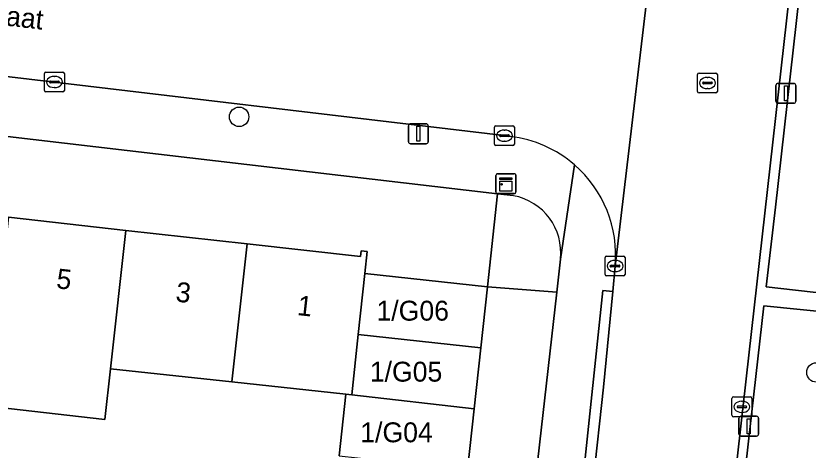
# Model space of a CAD drawing. Extents: x 162026 to 163502, y 387295 to 388169.
# Drawn here: x 162689.39 to 162729.21, y 387401.28 to 387423.12 of the extents above; entities that cross this region are included whole.
import ezdxf

# ---------------------------------------------------------------- set-up
doc = ezdxf.new("R2010")
doc.units = 0
for name, color, linetype in [('IMGEO_Boom', 7, 'Continuous'), ('IMGEO_Erf', 7, 'Continuous'), ('IMGEO_Groenvoorziening', 7, 'Continuous'), ('IMGEO_Kast', 7, 'Continuous'), ('IMGEO_Kolk', 7, 'Continuous'), ('IMGEO_Lichtmast', 7, 'Continuous'), ('IMGEO_Openbare_ruimte_label', 7, 'Continuous'), ('IMGEO_Pand', 7, 'Continuous'), ('IMGEO_Pand_nummerreeks', 7, 'Continuous'), ('IMGEO_Rijbaan_lokaal_open', 7, 'Continuous'), ('IMGEO_Rioolput', 7, 'Continuous'), ('IMGEO_Voetpad_open', 7, 'Continuous')]:
    doc.layers.add(name, color=color, linetype=linetype)

msp = doc.modelspace()

# ---------------------------------------------------------------- linework, layer by layer
at = {"layer": 'IMGEO_Boom'}
for centre in [(162700.614, 387418.043), (162729.626, 387405.191)]:
    msp.add_circle(centre, 0.489, dxfattribs=at)
at = {"layer": 'IMGEO_Erf'}
msp.add_lwpolyline([(162713.606, 387414.172), (162683.949, 387417.639), (162651.304, 387421.169), (162647.465, 387419.612), (162647.26, 387419.529), (162647.089, 387418.018), (162647.595, 387417.961), (162647.555, 387417.606), (162653.03, 387416.997), (162659.008, 387416.331), (162665.083, 387415.655), (162671.1, 387414.985), (162677.007, 387414.328), (162683.111, 387413.649), (162689.025, 387412.99), (162694.925, 387412.334), (162701.021, 387411.655), (162706.719, 387411.021), (162706.75, 387411.301), (162707.056, 387411.267), (162706.935, 387410.162), (162713.098, 387409.493)], close=True, dxfattribs=at)
msp.add_lwpolyline([(162705.639, 387400.997), (162705.974, 387404.089), (162700.248, 387404.713), (162694.151, 387405.378), (162693.872, 387402.82), (162687.83, 387403.505), (162688.117, 387406.035)], dxfattribs=at)
at = {"layer": 'IMGEO_Groenvoorziening'}
for points in [[(162729.507, 387430.806), (162727.576, 387413.505), (162727.104, 387409.502), (162732.563, 387408.874), (162732.85, 387411.503), (162734.461, 387425.97)], [(162714.399, 387414.079), (162713.606, 387414.172), (162713.098, 387409.493), (162716.576, 387409.222), (162716.764, 387410.883)], [(162732.466, 387407.983), (162726.99, 387408.542), (162725.573, 387396.105), (162725.233, 387392.054)]]:
    msp.add_lwpolyline(points, dxfattribs=at)
msp.add_arc((162713.868, 387411.213), 2.914, 353.4938, 79.5082, dxfattribs=at)
at = {"layer": 'IMGEO_Kast'}
for p, q in [((162713.598, 387415.185), (162714.439, 387415.185)), ((162714.439, 387415.185), (162713.598, 387415.185)), ((162713.523, 387414.26), (162713.523, 387415.101)), ((162713.523, 387415.101), (162713.523, 387414.26)), ((162714.523, 387415.11), (162714.523, 387414.269)), ((162714.523, 387414.269), (162714.523, 387415.11)), ((162714.448, 387414.185), (162713.607, 387414.185)), ((162713.607, 387414.185), (162714.448, 387414.185))]:
    msp.add_line(p, q, dxfattribs=at)
for points in [[(162713.718, 387414.975), (162714.318, 387414.975), (162714.318, 387414.89), (162713.718, 387414.89), (162713.718, 387414.975)], [(162713.718, 387414.8), (162714.318, 387414.8), (162714.318, 387414.311), (162713.718, 387414.311), (162713.718, 387414.8)]]:
    msp.add_lwpolyline(points, dxfattribs=at)
msp.add_circle((162713.802, 387414.649), 0.0377, dxfattribs=at)
for centre, start, end in [((162713.601, 387415.107), 92.4484, 184.2845), ((162713.601, 387415.107), 92.4484, 184.2845), ((162714.445, 387415.107), 2.4484, 94.2845), ((162714.445, 387415.107), 2.4484, 94.2845), ((162713.601, 387414.263), 182.4484, 274.2845), ((162713.601, 387414.263), 182.4484, 274.2845), ((162714.445, 387414.263), 272.4484, 4.2845), ((162714.445, 387414.263), 272.4484, 4.2845)]:
    msp.add_arc(centre, 0.0779, start, end, dxfattribs=at)
at = {"layer": 'IMGEO_Kolk'}
for p, q in [((162690.829, 387419.37), (162690.829, 387420.222)), ((162690.904, 387420.296), (162691.756, 387420.296)), ((162691.317, 387420.076), (162691.342, 387420.076)), ((162691.83, 387420.222), (162691.83, 387419.37)), ((162691.088, 387419.79), (162691.088, 387419.802)), ((162691.526, 387419.753), (162691.128, 387419.753)), ((162691.131, 387419.839), (162691.529, 387419.839)), ((162691.572, 387419.802), (162691.572, 387419.79)), ((162691.756, 387419.296), (162690.904, 387419.296)), ((162691.34, 387419.516), (162691.315, 387419.516)), ((162713.522, 387417.597), (162714.374, 387417.597)), ((162713.447, 387416.671), (162713.447, 387417.523)), ((162713.935, 387417.377), (162713.96, 387417.377)), ((162714.448, 387417.523), (162714.448, 387416.671)), ((162713.706, 387417.091), (162713.706, 387417.103)), ((162714.144, 387417.054), (162713.746, 387417.054)), ((162713.749, 387417.14), (162714.147, 387417.14)), ((162713.958, 387416.817), (162713.933, 387416.817)), ((162714.19, 387417.103), (162714.19, 387417.091)), ((162714.374, 387416.597), (162713.522, 387416.597)), ((162719.007, 387410.115), (162719.007, 387410.967)), ((162719.082, 387411.041), (162719.934, 387411.041)), ((162719.495, 387410.821), (162719.52, 387410.821)), ((162720.008, 387410.967), (162720.008, 387410.115)), ((162719.266, 387410.535), (162719.266, 387410.547)), ((162719.704, 387410.498), (162719.306, 387410.498)), ((162719.309, 387410.584), (162719.707, 387410.584)), ((162719.75, 387410.547), (162719.75, 387410.535)), ((162719.934, 387410.041), (162719.082, 387410.041)), ((162719.518, 387410.261), (162719.493, 387410.261)), ((162725.381, 387403.034), (162725.381, 387403.886)), ((162725.456, 387403.96), (162726.308, 387403.96)), ((162725.869, 387403.74), (162725.894, 387403.74)), ((162726.382, 387403.886), (162726.382, 387403.034)), ((162725.64, 387403.454), (162725.64, 387403.466)), ((162726.078, 387403.417), (162725.68, 387403.417)), ((162725.683, 387403.503), (162726.081, 387403.503)), ((162726.124, 387403.466), (162726.124, 387403.454)), ((162726.308, 387402.96), (162725.456, 387402.96)), ((162725.892, 387403.18), (162725.867, 387403.18))]:
    msp.add_line(p, q, dxfattribs=at)
for points in [[(162690.829, 387419.37), (162690.829, 387420.222)], [(162690.904, 387420.296), (162691.756, 387420.296)], [(162691.83, 387420.222), (162691.83, 387419.37)], [(162691.756, 387419.296), (162690.904, 387419.296)], [(162713.522, 387417.597), (162714.374, 387417.597)], [(162713.447, 387416.671), (162713.447, 387417.523)], [(162714.448, 387417.523), (162714.448, 387416.671)], [(162714.374, 387416.597), (162713.522, 387416.597)], [(162719.007, 387410.115), (162719.007, 387410.967)], [(162719.082, 387411.041), (162719.934, 387411.041)], [(162720.008, 387410.967), (162720.008, 387410.115)], [(162719.934, 387410.041), (162719.082, 387410.041)], [(162725.381, 387403.034), (162725.381, 387403.886)], [(162725.456, 387403.96), (162726.308, 387403.96)], [(162726.382, 387403.886), (162726.382, 387403.034)], [(162726.308, 387402.96), (162725.456, 387402.96)]]:
    msp.add_lwpolyline(points, dxfattribs=at)
for centre, radius, start, end in [((162690.906, 387420.22), 0.0765, 91.552, 178.448), ((162690.906, 387420.22), 0.0765, 91.552, 178.448), ((162691.754, 387420.22), 0.0765, 1.552, 88.448), ((162691.754, 387420.22), 0.0765, 1.552, 88.448), ((162691.128, 387419.799), 0.0403, 85.8775, 175.7526), ((162691.125, 387419.789), 0.0366, 178.938, 274.7102), ((162691.529, 387419.796), 0.043, 264.8664, 352.4533), ((162691.533, 387419.801), 0.0386, 1.7309, 96.639), ((162690.906, 387419.372), 0.0765, 181.552, 268.448), ((162690.906, 387419.372), 0.0765, 181.552, 268.448), ((162691.754, 387419.372), 0.0765, 271.552, 358.448), ((162691.754, 387419.372), 0.0765, 271.552, 358.448), ((162713.524, 387417.521), 0.0765, 91.552, 178.448), ((162713.524, 387417.521), 0.0765, 91.552, 178.448), ((162714.372, 387417.521), 0.0765, 1.552, 88.448), ((162714.372, 387417.521), 0.0765, 1.552, 88.448), ((162713.746, 387417.1), 0.0403, 85.8775, 175.7526), ((162713.743, 387417.09), 0.0366, 178.938, 274.7102), ((162714.147, 387417.097), 0.043, 264.8664, 352.4533), ((162714.151, 387417.102), 0.0386, 1.7309, 96.639), ((162713.524, 387416.673), 0.0765, 181.552, 268.448), ((162713.524, 387416.673), 0.0765, 181.552, 268.448), ((162714.372, 387416.673), 0.0765, 271.552, 358.448), ((162714.372, 387416.673), 0.0765, 271.552, 358.448), ((162719.084, 387410.965), 0.0765, 91.552, 178.448), ((162719.084, 387410.965), 0.0765, 91.552, 178.448), ((162719.932, 387410.965), 0.0765, 1.552, 88.448), ((162719.932, 387410.965), 0.0765, 1.552, 88.448), ((162719.306, 387410.544), 0.0403, 85.8775, 175.7526), ((162719.303, 387410.534), 0.0366, 178.938, 274.7102), ((162719.707, 387410.541), 0.043, 264.8664, 352.4533), ((162719.711, 387410.546), 0.0386, 1.7309, 96.639), ((162719.084, 387410.117), 0.0765, 181.552, 268.448), ((162719.084, 387410.117), 0.0765, 181.552, 268.448), ((162719.932, 387410.117), 0.0765, 271.552, 358.448), ((162719.932, 387410.117), 0.0765, 271.552, 358.448), ((162725.458, 387403.884), 0.0765, 91.552, 178.448), ((162725.458, 387403.884), 0.0765, 91.552, 178.448), ((162726.306, 387403.884), 0.0765, 1.552, 88.448), ((162726.306, 387403.884), 0.0765, 1.552, 88.448), ((162725.68, 387403.463), 0.0403, 85.8775, 175.7526), ((162725.677, 387403.453), 0.0366, 178.938, 274.7102), ((162726.081, 387403.46), 0.043, 264.8664, 352.4533), ((162726.085, 387403.465), 0.0386, 1.7309, 96.639), ((162725.458, 387403.036), 0.0765, 181.552, 268.448), ((162725.458, 387403.036), 0.0765, 181.552, 268.448), ((162726.306, 387403.036), 0.0765, 271.552, 358.448), ((162726.306, 387403.036), 0.0765, 271.552, 358.448)]:
    msp.add_arc(centre, radius, start, end, dxfattribs=at)
for centre, major_axis, ratio, start_param, end_param in [((162691.316, 387419.796), (-0.387, 0.002), 0.722429, 4.712389, 7.853982), ((162691.341, 387419.796), (-0.39, 0.002), 0.717154, 1.570796, 4.712389), ((162713.934, 387417.097), (-0.387, 0.002), 0.722429, 4.712389, 7.853982), ((162713.959, 387417.097), (-0.39, 0.002), 0.717154, 1.570796, 4.712389), ((162719.494, 387410.541), (-0.387, 0.002), 0.722429, 4.712389, 7.853982), ((162719.519, 387410.541), (-0.39, 0.002), 0.717154, 1.570796, 4.712389), ((162725.868, 387403.46), (-0.387, 0.002), 0.722429, 4.712389, 7.853982), ((162725.893, 387403.46), (-0.39, 0.002), 0.717154, 1.570796, 4.712389)]:
    msp.add_ellipse(centre, major_axis=major_axis, ratio=ratio, start_param=start_param, end_param=end_param, dxfattribs=at)
at = {"layer": 'IMGEO_Lichtmast'}
for p, q in [((162727.595, 387418.826), (162727.595, 387419.626)), ((162727.595, 387419.626), (162727.595, 387418.826)), ((162727.695, 387419.726), (162728.485, 387419.726)), ((162728.485, 387419.726), (162727.695, 387419.726)), ((162728.585, 387419.626), (162728.585, 387418.826)), ((162728.585, 387418.826), (162728.585, 387419.626)), ((162728.485, 387418.726), (162727.695, 387418.726)), ((162727.695, 387418.726), (162728.485, 387418.726)), ((162709.126, 387416.792), (162709.126, 387417.592)), ((162709.126, 387417.592), (162709.126, 387416.792)), ((162709.226, 387417.692), (162710.016, 387417.692)), ((162710.016, 387417.692), (162709.226, 387417.692)), ((162710.116, 387417.592), (162710.116, 387416.792)), ((162710.116, 387416.792), (162710.116, 387417.592)), ((162710.016, 387416.692), (162709.226, 387416.692)), ((162709.226, 387416.692), (162710.016, 387416.692)), ((162725.729, 387402.086), (162725.729, 387402.886)), ((162725.729, 387402.886), (162725.729, 387402.086)), ((162725.829, 387402.986), (162726.619, 387402.986)), ((162726.619, 387402.986), (162725.829, 387402.986)), ((162726.719, 387402.886), (162726.719, 387402.086)), ((162726.719, 387402.086), (162726.719, 387402.886)), ((162726.619, 387401.986), (162725.829, 387401.986)), ((162725.829, 387401.986), (162726.619, 387401.986))]:
    msp.add_line(p, q, dxfattribs=at)
for points in [[(162728.015, 387419.601), (162728.165, 387419.601), (162728.165, 387418.851), (162728.015, 387418.851), (162728.015, 387419.601)], [(162709.546, 387417.567), (162709.696, 387417.567), (162709.696, 387416.817), (162709.546, 387416.817), (162709.546, 387417.567)], [(162726.149, 387402.861), (162726.299, 387402.861), (162726.299, 387402.111), (162726.149, 387402.111), (162726.149, 387402.861)]]:
    msp.add_lwpolyline(points, dxfattribs=at)
for centre, start, end in [((162727.695, 387419.626), 90, 180), ((162727.695, 387419.626), 90, 180), ((162728.485, 387419.626), 0, 90), ((162728.485, 387419.626), 360, 90), ((162727.695, 387418.826), 180, 270), ((162727.695, 387418.826), 180, 270), ((162728.485, 387418.826), 270, 0), ((162728.485, 387418.826), 270, 0), ((162709.226, 387417.592), 90, 180), ((162709.226, 387417.592), 90, 180), ((162710.016, 387417.592), 0, 90), ((162710.016, 387417.592), 360, 90), ((162709.226, 387416.792), 180, 270), ((162709.226, 387416.792), 180, 270), ((162710.016, 387416.792), 270, 0), ((162710.016, 387416.792), 270, 0), ((162725.829, 387402.886), 90, 180), ((162725.829, 387402.886), 90, 180), ((162726.619, 387402.886), 0, 90), ((162726.619, 387402.886), 360, 90), ((162725.829, 387402.086), 180, 270), ((162725.829, 387402.086), 180, 270), ((162726.619, 387402.086), 270, 0), ((162726.619, 387402.086), 270, 0)]:
    msp.add_arc(centre, 0.1, start, end, dxfattribs=at)
at = {"layer": 'IMGEO_Pand'}
for points in [[(162694.925, 387412.334), (162689.025, 387412.99), (162688.249, 387406.021), (162688.117, 387406.035), (162687.83, 387403.505), (162693.872, 387402.82), (162694.151, 387405.378)], [(162694.151, 387405.378), (162700.248, 387404.713), (162701.021, 387411.655), (162694.925, 387412.334)], [(162706.602, 387407.097), (162706.935, 387410.162), (162707.056, 387411.267), (162706.75, 387411.301), (162706.719, 387411.021), (162701.021, 387411.655), (162700.248, 387404.713), (162705.974, 387404.089), (162706.272, 387404.057)], [(162713.098, 387409.493), (162706.935, 387410.162), (162706.602, 387407.097), (162712.765, 387406.427)], [(162706.272, 387404.057), (162712.432, 387403.361), (162712.765, 387406.427), (162706.602, 387407.097)], [(162705.974, 387404.089), (162705.639, 387400.997), (162712.099, 387400.296), (162712.432, 387403.361), (162706.272, 387404.057)]]:
    msp.add_lwpolyline(points, close=True, dxfattribs=at)
at = {"layer": 'IMGEO_Rijbaan_lokaal_open'}
for points in [[(162716.877, 387363.648), (162716.763, 387362.675), (162721.325, 387362.148), (162721.529, 387364.025), (162721.67, 387365.582), (162722.022, 387368.707), (162733.404, 387469.756)], [(162721.635, 387428.521), (162719.509, 387410.537), (162719.387, 387409.262), (162718.929, 387404.454), (162717.361, 387390.175), (162714.856, 387367.546), (162714.829, 387367.288)], [(162719.509, 387410.537), (162721.635, 387428.521)], [(162666.089, 387422.548), (162688.061, 387420.165), (162714.071, 387417.082), (162714.253, 387417.06)]]:
    msp.add_lwpolyline(points, dxfattribs=at)
for centre, radius, start, end in [((162713.523, 387411.095), 6.009, 49.0082, 83.0238), ((162713.521, 387411.091), 6.014, 354.7116, 49.0153)]:
    msp.add_arc(centre, radius, start, end, dxfattribs=at)
at = {"layer": 'IMGEO_Rioolput'}
for p, q in [((162723.651, 387419.319), (162723.651, 387420.171)), ((162723.726, 387420.245), (162724.578, 387420.245)), ((162724.139, 387420.025), (162724.164, 387420.025)), ((162724.652, 387420.171), (162724.652, 387419.319)), ((162723.91, 387419.739), (162723.91, 387419.751)), ((162724.348, 387419.702), (162723.95, 387419.702)), ((162723.953, 387419.788), (162724.351, 387419.788)), ((162724.394, 387419.751), (162724.394, 387419.739)), ((162724.578, 387419.245), (162723.726, 387419.245)), ((162724.162, 387419.465), (162724.137, 387419.465))]:
    msp.add_line(p, q, dxfattribs=at)
for points in [[(162723.651, 387419.319), (162723.651, 387420.171)], [(162723.726, 387420.245), (162724.578, 387420.245)], [(162724.652, 387420.171), (162724.652, 387419.319)], [(162724.578, 387419.245), (162723.726, 387419.245)]]:
    msp.add_lwpolyline(points, dxfattribs=at)
for centre, radius, start, end in [((162723.728, 387420.169), 0.0765, 91.552, 178.448), ((162723.728, 387420.169), 0.0765, 91.552, 178.448), ((162724.576, 387420.169), 0.0765, 1.552, 88.448), ((162724.576, 387420.169), 0.0765, 1.552, 88.448), ((162723.95, 387419.748), 0.0403, 85.8775, 175.7526), ((162723.947, 387419.738), 0.0366, 178.938, 274.7102), ((162724.351, 387419.745), 0.043, 264.8664, 352.4533), ((162724.355, 387419.75), 0.0386, 1.7309, 96.639), ((162723.728, 387419.321), 0.0765, 181.552, 268.448), ((162723.728, 387419.321), 0.0765, 181.552, 268.448), ((162724.576, 387419.321), 0.0765, 271.552, 358.448), ((162724.576, 387419.321), 0.0765, 271.552, 358.448)]:
    msp.add_arc(centre, radius, start, end, dxfattribs=at)
for centre, major_axis, ratio, start_param, end_param in [((162724.138, 387419.745), (-0.387, 0.002), 0.722429, 4.712389, 7.853982), ((162724.163, 387419.745), (-0.39, 0.002), 0.717154, 1.570796, 4.712389)]:
    msp.add_ellipse(centre, major_axis=major_axis, ratio=ratio, start_param=start_param, end_param=end_param, dxfattribs=at)
at = {"layer": 'IMGEO_Voetpad_open'}
for points in [[(162730.061, 387435.547), (162731.708, 387450.232), (162737.125, 387449.675), (162737.24, 387450.411), (162731.82, 387451.093), (162731.924, 387452.33), (162732.978, 387461.461), (162733.657, 387468.074), (162733.878, 387469.706), (162733.404, 387469.756), (162722.022, 387368.707), (162721.67, 387365.582), (162721.529, 387364.025), (162721.325, 387362.148), (162721.224, 387361.244), (162721.193, 387360.913), (162723.257, 387360.68)], [(162652.238, 387461.857), (162648.109, 387425.065), (162647.465, 387419.612), (162651.304, 387421.169), (162683.949, 387417.639), (162713.606, 387414.172), (162714.399, 387414.079)], [(162725.233, 387392.054), (162725.573, 387396.105), (162726.99, 387408.542), (162732.466, 387407.983), (162732.563, 387408.874), (162727.104, 387409.502), (162727.576, 387413.505), (162729.507, 387430.806)], [(162714.253, 387417.06), (162714.071, 387417.082), (162688.061, 387420.165), (162666.089, 387422.548)], [(162717.465, 387415.631), (162716.764, 387410.883), (162716.576, 387409.222), (162714.488, 387390.779), (162714.319, 387389.235), (162711.681, 387365.136)], [(162716.764, 387410.883), (162717.465, 387415.631)], [(162717.361, 387390.175), (162716.889, 387390.22), (162718.89, 387409.309), (162719.387, 387409.262), (162719.509, 387410.537)]]:
    msp.add_lwpolyline(points, dxfattribs=at)
for points in [[(162711.1, 387391.098), (162714.488, 387390.779), (162716.576, 387409.222), (162713.098, 387409.493), (162712.765, 387406.427), (162712.432, 387403.361), (162712.099, 387400.296), (162711.766, 387397.23), (162711.433, 387394.164)], [(162719.387, 387409.262), (162718.89, 387409.309), (162716.889, 387390.22), (162717.361, 387390.175), (162718.929, 387404.454)]]:
    msp.add_lwpolyline(points, close=True, dxfattribs=at)
for centre, radius, start, end in [((162713.523, 387411.095), 6.009, 49.0082, 83.0238), ((162713.521, 387411.091), 6.014, 354.7116, 49.0153), ((162713.868, 387411.213), 2.914, 353.4938, 79.5082)]:
    msp.add_arc(centre, radius, start, end, dxfattribs=at)

# ---------------------------------------------------------------- texts
at = {"layer": 'IMGEO_Openbare_ruimte_label'}
msp.add_text('Boekweitstraat', height=1, rotation=353.5713, dxfattribs=at).set_placement((162681.998, 387423.409))
at = {"layer": 'IMGEO_Pand_nummerreeks'}
for s, rotation, p in [('5', 353.6516, (162691.394, 387409.427)), ('3', 353.6491, (162697.392, 387408.759)), ('1', 353.6491, (162703.502, 387408.079))]:
    msp.add_text(s, height=1, rotation=rotation, dxfattribs=at).set_placement(p)
for s, p in [('1/G06', (162707.517, 387407.795)), ('1/G05', (162707.182, 387404.728)), ('1/G04', (162706.702, 387401.679))]:
    msp.add_text(s, height=1, dxfattribs=at).set_placement(p)

doc.saveas('drawing.dxf')
